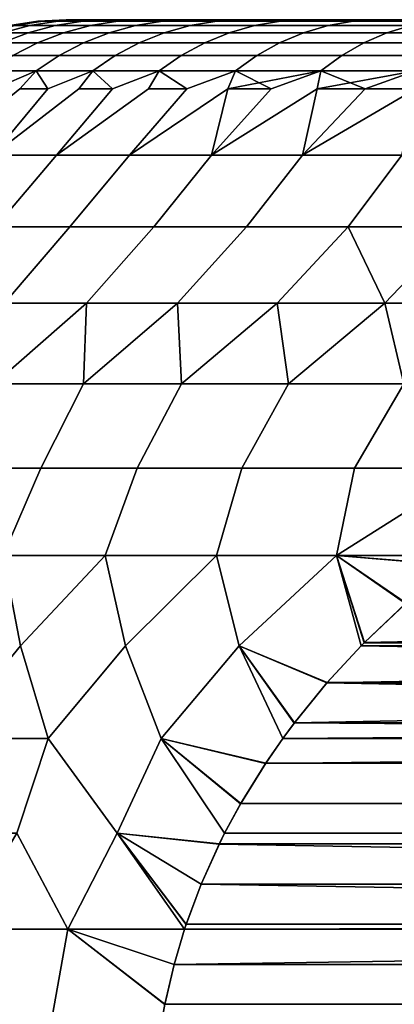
# Model space of a CAD drawing. Header units: metres. Extents: x -109 to 109, y -100 to 58.
# Tile 570 of 642: x 65.69 to 67.04, y 23.43 to 27. Entities that reach past the tile are written whole.
import ezdxf

# ---------------------------------------------------------------- set-up
doc = ezdxf.new("R2010")
doc.units = ezdxf.units.M
doc.layers.add('solid_21_062_100_XXX', color=7, linetype='CONTINUOUS')

msp = doc.modelspace()

# ---------------------------------------------------------------- linework, layer by layer
at = {"layer": 'solid_21_062_100_XXX'}
for points in [[(65.667976, 26.97884, -0.630893), (65.722992, 26.97884, -1.259652), (65.623772, 26.952507, -1.271249), (65.568253, 26.952507, -0.636702)], [(65.722992, 26.97884, 1.259652), (65.667976, 26.97884, 0.630893), (65.568253, 26.952507, 0.636702), (65.623772, 26.952507, 1.271249)], [(65.722992, 26.97884, -1.259652), (65.814461, 26.97884, -1.884148), (65.716087, 26.952507, -1.901495), (65.623772, 26.952507, -1.271249)], [(65.814461, 26.97884, 1.884148), (65.722992, 26.97884, 1.259652), (65.623772, 26.952507, 1.271249), (65.716087, 26.952507, 1.901495)], [(65.751701, 26.994728), (65.769882, 26.994728, -0.624958), (65.667976, 26.97884, -0.630893), (65.64962, 26.97884)], [(65.769882, 26.994728, 0.624958), (65.751701, 26.994728), (65.64962, 26.97884), (65.667976, 26.97884, 0.630893)], [(65.769882, 26.994728, -0.624958), (65.824371, 26.994728, -1.247802), (65.722992, 26.97884, -1.259652), (65.667976, 26.97884, -0.630893)], [(65.824371, 26.994728, 1.247802), (65.769882, 26.994728, 0.624958), (65.667976, 26.97884, 0.630893), (65.722992, 26.97884, 1.259652)], [(65.814461, 26.97884, -1.884148), (65.942093, 26.97884, -2.50227), (65.844894, 26.952507, -2.525306), (65.716087, 26.952507, -1.901495)], [(65.942093, 26.97884, 2.50227), (65.814461, 26.97884, 1.884148), (65.716087, 26.952507, 1.901495), (65.844894, 26.952507, 2.525306)], [(65.824371, 26.994728, -1.247802), (65.914986, 26.994728, -1.866423), (65.814461, 26.97884, -1.884148), (65.722992, 26.97884, -1.259652)], [(65.914986, 26.994728, 1.866423), (65.824371, 26.994728, 1.247802), (65.722992, 26.97884, 1.259652), (65.814461, 26.97884, 1.884148)], [(65.751701, 26.994728), (65.769882, 26.994728, 0.624958), (65.859093, 27, 0.321182), (65.854248, 27)], [(65.751701, 26.994728), (65.854248, 27), (65.859093, 27, -0.321184)], [(65.751701, 26.994728), (65.859093, 27, -0.321184), (65.769882, 26.994728, -0.624958)], [(65.769882, 26.994728, 0.624958), (65.824371, 26.994728, 1.247802), (65.897888, 27, 0.962946), (65.873634, 27, 0.642143)], [(65.769882, 26.994728, 0.624958), (65.873634, 27, 0.642143), (65.859093, 27, 0.321182)], [(65.769882, 26.994728, -0.624958), (65.859093, 27, -0.321184), (65.873634, 27, -0.642147)], [(65.769882, 26.994728, -0.624958), (65.873634, 27, -0.642147), (65.897888, 27, -0.962951)], [(65.769882, 26.994728, -0.624958), (65.897888, 27, -0.962951), (65.824371, 26.994728, -1.247802)], [(65.914986, 26.994728, -1.866423), (66.04142, 26.994728, -2.478729), (65.942093, 26.97884, -2.50227), (65.814461, 26.97884, -1.884148)], [(66.04142, 26.994728, 2.478729), (65.914986, 26.994728, 1.866423), (65.814461, 26.97884, 1.884148), (65.942093, 26.97884, 2.50227)], [(65.824371, 26.994728, 1.247802), (65.914986, 26.994728, 1.866423), (65.975449, 27, 1.60181), (65.931831, 27, 1.282894)], [(65.824371, 26.994728, 1.247802), (65.931831, 27, 1.282894), (65.897888, 27, 0.962946)], [(65.824371, 26.994728, -1.247802), (65.897888, 27, -0.962951), (65.931831, 27, -1.282899)], [(65.824371, 26.994728, -1.247802), (65.931831, 27, -1.282899), (65.975449, 27, -1.601815)], [(65.824371, 26.994728, -1.247802), (65.975449, 27, -1.601815), (65.914986, 26.994728, -1.866423)], [(65.942093, 26.97884, -2.50227), (66.105453, 26.97884, -3.111923), (66.009758, 26.952507, -3.140573), (65.844894, 26.952507, -2.525306)], [(66.105453, 26.97884, 3.111923), (65.942093, 26.97884, 2.50227), (65.844894, 26.952507, 2.525306), (66.009758, 26.952507, 3.140573)], [(87.140907, 27, -0.321182), (65.854248, 27), (65.859093, 27, 0.321182), (87.145752, 27)], [(87.126366, 27, -0.642143), (65.859093, 27, -0.321184), (65.854248, 27), (87.140907, 27, -0.321182)], [(65.873634, 27, 0.642143), (87.140907, 27, 0.321184), (87.145752, 27), (65.859093, 27, 0.321182)], [(87.102112, 27, -0.962946), (65.873634, 27, -0.642147), (65.859093, 27, -0.321184), (87.126366, 27, -0.642143)], [(65.897888, 27, 0.962946), (87.126366, 27, 0.642147), (87.140907, 27, 0.321184), (65.873634, 27, 0.642143)], [(87.068169, 27, -1.282894), (65.897888, 27, -0.962951), (65.873634, 27, -0.642147), (87.102112, 27, -0.962946)], [(65.931831, 27, 1.282894), (87.102112, 27, 0.962951), (87.126366, 27, 0.642147), (65.897888, 27, 0.962946)], [(87.024551, 27, -1.60181), (65.931831, 27, -1.282899), (65.897888, 27, -0.962951), (87.068169, 27, -1.282894)], [(65.914986, 26.994728, 1.866423), (66.04142, 26.994728, 2.478729), (66.091438, 27, 2.234689), (66.028664, 27, 1.919156)], [(65.914986, 26.994728, 1.866423), (66.028664, 27, 1.919156), (65.975449, 27, 1.60181)], [(65.914986, 26.994728, -1.866423), (65.975449, 27, -1.601815), (66.028671, 27, -1.91916)], [(65.914986, 26.994728, -1.866423), (66.028671, 27, -1.91916), (66.091438, 27, -2.234693)], [(65.914986, 26.994728, -1.866423), (66.091438, 27, -2.234693), (66.04142, 26.994728, -2.478729)], [(65.975449, 27, 1.60181), (87.068169, 27, 1.282899), (87.102112, 27, 0.962951), (65.931831, 27, 1.282894)], [(86.971336, 27, -1.919156), (65.975449, 27, -1.601815), (65.931831, 27, -1.282899), (87.024551, 27, -1.60181)], [(66.04142, 26.994728, -2.478729), (66.203239, 26.994728, -3.082648), (66.105453, 26.97884, -3.111923), (65.942093, 26.97884, -2.50227)], [(66.203239, 26.994728, 3.082648), (66.04142, 26.994728, 2.478729), (65.942093, 26.97884, 2.50227), (66.105453, 26.97884, 3.111923)], [(66.028664, 27, 1.919156), (87.024551, 27, 1.601815), (87.068169, 27, 1.282899), (65.975449, 27, 1.60181)], [(86.908562, 27, -2.234689), (66.028671, 27, -1.91916), (65.975449, 27, -1.601815), (86.971336, 27, -1.919156)], [(66.105453, 26.97884, -3.111923), (66.303978, 26.97884, -3.711048), (66.210114, 26.952507, -3.745213), (66.009758, 26.952507, -3.140573)], [(66.303978, 26.97884, 3.711048), (66.105453, 26.97884, 3.111923), (66.009758, 26.952507, 3.140573), (66.210114, 26.952507, 3.745213)], [(66.091438, 27, 2.234689), (86.971329, 27, 1.91916), (87.024551, 27, 1.601815), (66.028664, 27, 1.919156)], [(86.836288, 27, -2.548169), (66.091438, 27, -2.234693), (66.028671, 27, -1.91916), (86.908562, 27, -2.234689)], [(66.04142, 26.994728, 2.478729), (66.163712, 27, 2.548169), (66.091438, 27, 2.234689)], [(66.203239, 26.994728, 3.082648), (66.163712, 27, 2.548169), (66.04142, 26.994728, 2.478729)], [(66.04142, 26.994728, -2.478729), (66.091438, 27, -2.234693), (66.163712, 27, -2.548174)], [(66.04142, 26.994728, -2.478729), (66.163712, 27, -2.548174), (66.245407, 27, -2.859244)], [(66.04142, 26.994728, -2.478729), (66.245407, 27, -2.859244), (66.203239, 26.994728, -3.082648)], [(66.163712, 27, 2.548169), (86.908562, 27, 2.234693), (86.971329, 27, 1.91916), (66.091438, 27, 2.234689)], [(86.754593, 27, -2.859239), (66.163712, 27, -2.548174), (66.091438, 27, -2.234693), (86.836288, 27, -2.548169)], [(66.203239, 26.994728, -3.082648), (66.399902, 26.994728, -3.676136), (66.303978, 26.97884, -3.711048), (66.105453, 26.97884, -3.111923)], [(66.399902, 26.994728, 3.676136), (66.203239, 26.994728, 3.082648), (66.105453, 26.97884, 3.111923), (66.303978, 26.97884, 3.711048)], [(66.245407, 27, 2.859239), (86.836288, 27, 2.548174), (86.908562, 27, 2.234693), (66.163712, 27, 2.548169)], [(66.203239, 26.994728, 3.082648), (66.245407, 27, 2.859239), (66.163712, 27, 2.548169)], [(86.663521, 27, -3.167783), (66.245407, 27, -2.859244), (66.163712, 27, -2.548174), (86.754593, 27, -2.859239)], [(66.203239, 26.994728, 3.082648), (66.336479, 27, 3.167783), (66.245407, 27, 2.859239)], [(66.399902, 26.994728, 3.676136), (66.336479, 27, 3.167783), (66.203239, 26.994728, 3.082648)], [(66.203239, 26.994728, -3.082648), (66.245407, 27, -2.859244), (66.336479, 27, -3.167789)], [(66.203239, 26.994728, -3.082648), (66.336479, 27, -3.167789), (66.436821, 27, -3.473385)], [(66.203239, 26.994728, -3.082648), (66.436821, 27, -3.473385), (66.399902, 26.994728, -3.676136)], [(66.303978, 26.97884, -3.711048), (66.53701, 26.97884, -4.297615), (66.445282, 26.952507, -4.337181), (66.210114, 26.952507, -3.745213)], [(66.53701, 26.97884, 4.297615), (66.303978, 26.97884, 3.711048), (66.210114, 26.952507, 3.745213), (66.445282, 26.952507, 4.337181)], [(66.336479, 27, 3.167783), (86.754593, 27, 2.859244), (86.836288, 27, 2.548174), (66.245407, 27, 2.859239)], [(86.563179, 27, -3.47338), (66.336479, 27, -3.167789), (66.245407, 27, -2.859244), (86.663521, 27, -3.167783)], [(66.399902, 26.994728, -3.676136), (66.630737, 26.994728, -4.257185), (66.53701, 26.97884, -4.297615), (66.303978, 26.97884, -3.711048)], [(66.630737, 26.994728, 4.257185), (66.399902, 26.994728, 3.676136), (66.303978, 26.97884, 3.711048), (66.53701, 26.97884, 4.297615)], [(66.436821, 27, 3.47338), (86.663521, 27, 3.167789), (86.754593, 27, 2.859244), (66.336479, 27, 3.167783)], [(66.399902, 26.994728, 3.676136), (66.436821, 27, 3.47338), (66.336479, 27, 3.167783)], [(86.453651, 27, -3.775829), (66.436821, 27, -3.473385), (66.336479, 27, -3.167789), (86.563179, 27, -3.47338)], [(66.399902, 26.994728, 3.676136), (66.546349, 27, 3.775829), (66.436821, 27, 3.47338)], [(66.630737, 26.994728, 4.257185), (66.546349, 27, 3.775829), (66.399902, 26.994728, 3.676136)], [(66.399902, 26.994728, -3.676136), (66.436821, 27, -3.473385), (66.546356, 27, -3.775835)], [(66.399902, 26.994728, -3.676136), (66.546356, 27, -3.775835), (66.664978, 27, -4.074845)], [(66.399902, 26.994728, -3.676136), (66.664978, 27, -4.074845), (66.630737, 26.994728, -4.257185)], [(66.546349, 27, 3.775829), (86.563179, 27, 3.473385), (86.663521, 27, 3.167789), (66.436821, 27, 3.47338)], [(86.335022, 27, -4.074839), (66.546356, 27, -3.775835), (66.436821, 27, -3.473385), (86.453651, 27, -3.775829)], [(66.53701, 26.97884, -4.297615), (66.803749, 26.97884, -4.869641), (66.714478, 26.952507, -4.914473), (66.445282, 26.952507, -4.337181)], [(66.803749, 26.97884, 4.869641), (66.53701, 26.97884, 4.297615), (66.445282, 26.952507, 4.337181), (66.714478, 26.952507, 4.914473)], [(66.630737, 26.994728, -4.257185), (66.894966, 26.994728, -4.823829), (66.803749, 26.97884, -4.869641), (66.53701, 26.97884, -4.297615)], [(66.894966, 26.994728, 4.823829), (66.630737, 26.994728, 4.257185), (66.53701, 26.97884, 4.297615), (66.803749, 26.97884, 4.869641)], [(66.664978, 27, 4.074839), (86.453644, 27, 3.775835), (86.563179, 27, 3.473385), (66.546349, 27, 3.775829)], [(66.630737, 26.994728, 4.257185), (66.664978, 27, 4.074839), (66.546349, 27, 3.775829)], [(86.207451, 27, -4.370056), (66.664978, 27, -4.074845), (66.546356, 27, -3.775835), (86.335022, 27, -4.074839)], [(66.630737, 26.994728, 4.257185), (66.792549, 27, 4.370056), (66.664978, 27, 4.074839)], [(66.894966, 26.994728, 4.823829), (66.792549, 27, 4.370056), (66.630737, 26.994728, 4.257185)], [(66.630737, 26.994728, -4.257185), (66.664978, 27, -4.074845), (66.792549, 27, -4.370062)], [(66.630737, 26.994728, -4.257185), (66.792549, 27, -4.370062), (66.929008, 27, -4.661346)], [(66.630737, 26.994728, -4.257185), (66.929008, 27, -4.661346), (66.894966, 26.994728, -4.823829)], [(66.792549, 27, 4.370056), (86.335022, 27, 4.074845), (86.453644, 27, 3.775835), (66.664978, 27, 4.074839)], [(86.070992, 27, -4.66134), (66.792549, 27, -4.370062), (66.664978, 27, -4.074845), (86.207451, 27, -4.370056)], [(66.803749, 26.97884, -4.869641), (67.103294, 26.97884, -5.425189), (67.016785, 26.952507, -5.475135), (66.714478, 26.952507, -4.914473)], [(67.103294, 26.97884, 5.425189), (66.803749, 26.97884, 4.869641), (66.714478, 26.952507, 4.914473), (67.016785, 26.952507, 5.475135)], [(66.929008, 27, 4.66134), (86.207451, 27, 4.370062), (86.335022, 27, 4.074845), (66.792549, 27, 4.370056)], [(66.894966, 26.994728, 4.823829), (66.929008, 27, 4.66134), (66.792549, 27, 4.370056)], [(85.925842, 27, -4.94828), (66.929008, 27, -4.661346), (66.792549, 27, -4.370062), (86.070992, 27, -4.66134)], [(66.894966, 26.994728, -4.823829), (67.191696, 26.994728, -5.374151), (67.103294, 26.97884, -5.425189), (66.803749, 26.97884, -4.869641)], [(67.191696, 26.994728, 5.374151), (66.894966, 26.994728, 4.823829), (66.803749, 26.97884, 4.869641), (67.103294, 26.97884, 5.425189)], [(66.894966, 26.994728, 4.823829), (67.074158, 27, 4.94828), (66.929008, 27, 4.66134)], [(67.191696, 26.994728, 5.374151), (67.074158, 27, 4.94828), (66.894966, 26.994728, 4.823829)], [(66.894966, 26.994728, -4.823829), (66.929008, 27, -4.661346), (67.074158, 27, -4.948287)], [(66.894966, 26.994728, -4.823829), (67.074158, 27, -4.948287), (67.227928, 27, -5.23075)], [(66.894966, 26.994728, -4.823829), (67.227928, 27, -5.23075), (67.191696, 26.994728, -5.374151)], [(67.074158, 27, 4.94828), (86.070992, 27, 4.661346), (86.207451, 27, 4.370062), (66.929008, 27, 4.66134)], [(85.772072, 27, -5.230743), (67.074158, 27, -4.948287), (66.929008, 27, -4.661346), (85.925842, 27, -4.94828)], [(67.103294, 26.97884, -5.425189), (67.434639, 26.97884, -5.96238), (67.351181, 26.952507, -6.017272), (67.016785, 26.952507, -5.475135)], [(67.434639, 26.97884, 5.96238), (67.103294, 26.97884, 5.425189), (67.016785, 26.952507, 5.475135), (67.351181, 26.952507, 6.017272)], [(65.623772, 26.952507, -1.271249), (65.716087, 26.952507, -1.901495), (65.620918, 26.916008, -1.918276), (65.527786, 26.916008, -1.282468)], [(65.716087, 26.952507, 1.901495), (65.623772, 26.952507, 1.271249), (65.527786, 26.916008, 1.282468), (65.620918, 26.916008, 1.918276)], [(65.716087, 26.952507, -1.901495), (65.844894, 26.952507, -2.525306), (65.750854, 26.916008, -2.547593), (65.620918, 26.916008, -1.918276)], [(65.844894, 26.952507, 2.525306), (65.716087, 26.952507, 1.901495), (65.620918, 26.916008, 1.918276), (65.750854, 26.916008, 2.547593)], [(65.844894, 26.952507, -2.525306), (66.009758, 26.952507, -3.140573), (65.917175, 26.916008, -3.16829), (65.750854, 26.916008, -2.547593)], [(66.009758, 26.952507, 3.140573), (65.844894, 26.952507, 2.525306), (65.750854, 26.916008, 2.547593), (65.917175, 26.916008, 3.16829)], [(66.009758, 26.952507, -3.140573), (66.210114, 26.952507, -3.745213), (66.119301, 26.916008, -3.778267), (65.917175, 26.916008, -3.16829)], [(66.210114, 26.952507, 3.745213), (66.009758, 26.952507, 3.140573), (65.917175, 26.916008, 3.16829), (66.119301, 26.916008, 3.778267)], [(66.210114, 26.952507, -3.745213), (66.445282, 26.952507, -4.337181), (66.356544, 26.916008, -4.375459), (66.119301, 26.916008, -3.778267)], [(66.445282, 26.952507, 4.337181), (66.210114, 26.952507, 3.745213), (66.119301, 26.916008, 3.778267), (66.356544, 26.916008, 4.375459)], [(66.445282, 26.952507, -4.337181), (66.714478, 26.952507, -4.914473), (66.62812, 26.916008, -4.957845), (66.356544, 26.916008, -4.375459)], [(66.714478, 26.952507, 4.914473), (66.445282, 26.952507, 4.337181), (66.356544, 26.916008, 4.375459), (66.62812, 26.916008, 4.957845)], [(66.714478, 26.952507, -4.914473), (67.016785, 26.952507, -5.475135), (66.93309, 26.916008, -5.523457), (66.62812, 26.916008, -4.957845)], [(67.016785, 26.952507, 5.475135), (66.714478, 26.952507, 4.914473), (66.62812, 26.916008, 4.957845), (66.93309, 26.916008, 5.523457)], [(67.016785, 26.952507, -5.475135), (67.351181, 26.952507, -6.017272), (67.270439, 26.916008, -6.070378), (66.93309, 26.916008, -5.523457)], [(67.351181, 26.952507, 6.017272), (67.016785, 26.952507, 5.475135), (66.93309, 26.916008, 5.523457), (67.270439, 26.916008, 6.070378)], [(65.620918, 26.916008, -1.918276), (65.750854, 26.916008, -2.547593), (65.660988, 26.869734, -2.568893), (65.529953, 26.869734, -1.934315)], [(65.750854, 26.916008, 2.547593), (65.620918, 26.916008, 1.918276), (65.529953, 26.869734, 1.934315), (65.660988, 26.869734, 2.568893)], [(65.750854, 26.916008, -2.547593), (65.917175, 26.916008, -3.16829), (65.82869, 26.869734, -3.19478), (65.660988, 26.869734, -2.568893)], [(65.917175, 26.916008, 3.16829), (65.750854, 26.916008, 2.547593), (65.660988, 26.869734, 2.568893), (65.82869, 26.869734, 3.19478)], [(65.917175, 26.916008, -3.16829), (66.119301, 26.916008, -3.778267), (66.032509, 26.869734, -3.809856), (65.82869, 26.869734, -3.19478)], [(66.119301, 26.916008, 3.778267), (65.917175, 26.916008, 3.16829), (65.82869, 26.869734, 3.19478), (66.032509, 26.869734, 3.809856)], [(66.119301, 26.916008, -3.778267), (66.356544, 26.916008, -4.375459), (66.271736, 26.869734, -4.412041), (66.032509, 26.869734, -3.809856)], [(66.356544, 26.916008, 4.375459), (66.119301, 26.916008, 3.778267), (66.032509, 26.869734, 3.809856), (66.271736, 26.869734, 4.412041)], [(66.356544, 26.916008, -4.375459), (66.62812, 26.916008, -4.957845), (66.545578, 26.869734, -4.999297), (66.271736, 26.869734, -4.412041)], [(66.62812, 26.916008, 4.957845), (66.356544, 26.916008, 4.375459), (66.271736, 26.869734, 4.412041), (66.545578, 26.869734, 4.999297)], [(66.62812, 26.916008, -4.957845), (66.93309, 26.916008, -5.523457), (66.853104, 26.869734, -5.569637), (66.545578, 26.869734, -4.999297)], [(66.93309, 26.916008, 5.523457), (66.62812, 26.916008, 4.957845), (66.545578, 26.869734, 4.999297), (66.853104, 26.869734, 5.569637)], [(66.93309, 26.916008, -5.523457), (67.270439, 26.916008, -6.070378), (67.193275, 26.869734, -6.121131), (66.853104, 26.869734, -5.569637)], [(67.270439, 26.916008, 6.070378), (66.93309, 26.916008, 5.523457), (66.853104, 26.869734, 5.569637), (67.193275, 26.869734, 6.121131)], [(65.660988, 26.869734, -2.568893), (65.82869, 26.869734, -3.19478), (65.745255, 26.814177, -3.219759), (65.576241, 26.814177, -2.588979)], [(65.82869, 26.869734, 3.19478), (65.660988, 26.869734, 2.568893), (65.576241, 26.814177, 2.588979), (65.745255, 26.814177, 3.219759)], [(65.82869, 26.869734, -3.19478), (66.032509, 26.869734, -3.809856), (65.950661, 26.814177, -3.839644), (65.745255, 26.814177, -3.219759)], [(66.032509, 26.869734, 3.809856), (65.82869, 26.869734, 3.19478), (65.745255, 26.814177, 3.219759), (65.950661, 26.814177, 3.839644)], [(66.032509, 26.869734, -3.809856), (66.271736, 26.869734, -4.412041), (66.191765, 26.814177, -4.446537), (65.950661, 26.814177, -3.839644)], [(66.271736, 26.869734, 4.412041), (66.032509, 26.869734, 3.809856), (65.950661, 26.814177, 3.839644), (66.191765, 26.814177, 4.446537)], [(66.271736, 26.869734, -4.412041), (66.545578, 26.869734, -4.999297), (66.467751, 26.814177, -5.038385), (66.191765, 26.814177, -4.446537)], [(66.545578, 26.869734, 4.999297), (66.271736, 26.869734, 4.412041), (66.191765, 26.814177, 4.446537), (66.467751, 26.814177, 5.038385)], [(66.545578, 26.869734, -4.999297), (66.853104, 26.869734, -5.569637), (66.777679, 26.814177, -5.613184), (66.467751, 26.814177, -5.038385)], [(66.853104, 26.869734, 5.569637), (66.545578, 26.869734, 4.999297), (66.467751, 26.814177, 5.038385), (66.777679, 26.814177, 5.613184)], [(66.853104, 26.869734, -5.569637), (67.193275, 26.869734, -6.121131), (67.120506, 26.814177, -6.16899), (66.777679, 26.814177, -5.613184)], [(67.193275, 26.869734, 6.121131), (66.853104, 26.869734, 5.569637), (66.777679, 26.814177, 5.613184), (67.120506, 26.814177, 6.16899)], [(65.745255, 26.814177, -3.219759), (65.685791, 26.75, -3.302337), (65.390594, 26.509626, -3.200565), (65.592682, 26.75, -2.980426)], [(65.745255, 26.814177, 3.219759), (65.592682, 26.75, 2.980426), (65.390594, 26.509626, 3.200565), (65.685791, 26.75, 3.302337)], [(65.576241, 26.814177, -2.588979), (65.745255, 26.814177, -3.219759), (65.592682, 26.75, -2.980426), (65.509155, 26.75, -2.655897)], [(65.745255, 26.814177, 3.219759), (65.576241, 26.814177, 2.588979), (65.592682, 26.75, 2.980426)], [(65.950661, 26.814177, -3.839644), (65.900414, 26.75, -3.937177), (65.587524, 26.509626, -3.81844), (65.788399, 26.75, -3.621348)], [(65.950661, 26.814177, 3.839644), (65.788399, 26.75, 3.621348), (65.587524, 26.509626, 3.81844), (65.900414, 26.75, 3.937177)], [(65.745255, 26.814177, -3.219759), (65.950661, 26.814177, -3.839644), (65.788399, 26.75, -3.621348), (65.685791, 26.75, -3.302337)], [(65.745255, 26.814177, 3.219759), (65.685791, 26.75, 3.302337), (65.788399, 26.75, 3.621348)], [(65.950661, 26.814177, 3.839644), (65.745255, 26.814177, 3.219759), (65.788399, 26.75, 3.621348)], [(66.191765, 26.814177, -4.446537), (66.152275, 26.75, -4.558188), (65.818794, 26.509626, -4.4243), (66.021744, 26.75, -4.249549)], [(66.191765, 26.814177, 4.446537), (66.021744, 26.75, 4.249549), (65.818794, 26.509626, 4.4243), (66.152275, 26.75, 4.558188)], [(65.950661, 26.814177, -3.839644), (66.191765, 26.814177, -4.446537), (66.021744, 26.75, -4.249549), (65.900414, 26.75, -3.937177)], [(65.950661, 26.814177, 3.839644), (65.900414, 26.75, 3.937177), (66.021744, 26.75, 4.249549)], [(66.191765, 26.814177, 4.446537), (65.950661, 26.814177, 3.839644), (66.021744, 26.75, 4.249549)], [(66.467751, 26.814177, -5.038385), (66.440475, 26.75, -5.163188), (66.083672, 26.509626, -5.01624), (66.291893, 26.75, -4.862824)], [(66.467751, 26.814177, 5.038385), (66.291893, 26.75, 4.862824), (66.083672, 26.509626, 5.01624), (66.440475, 26.75, 5.163188)], [(66.191765, 26.814177, -4.446537), (66.467751, 26.814177, -5.038385), (66.291893, 26.75, -4.862824), (66.152275, 26.75, -4.558188)], [(66.191765, 26.814177, 4.446537), (66.152275, 26.75, 4.558188), (66.291893, 26.75, 4.862824)], [(66.467751, 26.814177, 5.038385), (66.191765, 26.814177, 4.446537), (66.291893, 26.75, 4.862824)], [(66.777679, 26.814177, -5.613184), (66.764015, 26.75, -5.750053), (66.381317, 26.509626, -5.592396), (66.5979, 26.75, -5.459018)], [(66.777679, 26.814177, 5.613184), (66.5979, 26.75, 5.459018), (66.381317, 26.509626, 5.592396), (66.764015, 26.75, 5.750053)], [(66.777679, 26.814177, -5.613184), (66.5979, 26.75, -5.459018), (66.440475, 26.75, -5.163188)], [(66.467751, 26.814177, -5.038385), (66.777679, 26.814177, -5.613184), (66.440475, 26.75, -5.163188)], [(66.467751, 26.814177, 5.038385), (66.440475, 26.75, 5.163188), (66.5979, 26.75, 5.459018)], [(66.777679, 26.814177, 5.613184), (66.467751, 26.814177, 5.038385), (66.5979, 26.75, 5.459018)], [(67.120506, 26.814177, -6.16899), (67.12175, 26.75, -6.316722), (66.710808, 26.509626, -6.150958), (66.938683, 26.75, -6.036038)], [(67.120506, 26.814177, -6.16899), (66.938683, 26.75, -6.036038), (66.764015, 26.75, -5.750053)], [(66.777679, 26.814177, -5.613184), (67.120506, 26.814177, -6.16899), (66.764015, 26.75, -5.750053)], [(66.777679, 26.814177, 5.613184), (66.764015, 26.75, 5.750053), (66.938683, 26.75, 6.036038)], [(67.120506, 26.814177, 6.16899), (66.777679, 26.814177, 5.613184), (66.938683, 26.75, 6.036038)], [(67.120506, 26.814177, 6.16899), (66.938683, 26.75, 6.036038), (67.12175, 26.75, 6.316722)], [(65.587524, 26.509626, -3.81844), (65.390594, 26.509626, -3.200565), (65.685791, 26.75, -3.302337), (65.788399, 26.75, -3.621348)], [(65.390594, 26.509626, 3.200565), (65.587524, 26.509626, 3.81844), (65.788399, 26.75, 3.621348), (65.685791, 26.75, 3.302337)], [(65.818794, 26.509626, -4.4243), (65.587524, 26.509626, -3.81844), (65.900414, 26.75, -3.937177), (66.021744, 26.75, -4.249549)], [(65.587524, 26.509626, 3.81844), (65.818794, 26.509626, 4.4243), (66.021744, 26.75, 4.249549), (65.900414, 26.75, 3.937177)], [(66.083672, 26.509626, -5.01624), (65.818794, 26.509626, -4.4243), (66.152275, 26.75, -4.558188), (66.291893, 26.75, -4.862824)], [(65.818794, 26.509626, 4.4243), (66.083672, 26.509626, 5.01624), (66.291893, 26.75, 4.862824), (66.152275, 26.75, 4.558188)], [(66.381317, 26.509626, -5.592396), (66.083672, 26.509626, -5.01624), (66.440475, 26.75, -5.163188), (66.5979, 26.75, -5.459018)], [(66.083672, 26.509626, 5.01624), (66.381317, 26.509626, 5.592396), (66.440475, 26.75, 5.163188)], [(66.710808, 26.509626, -6.150958), (66.381317, 26.509626, -5.592396), (66.764015, 26.75, -5.750053)], [(66.381317, 26.509626, 5.592396), (66.5979, 26.75, 5.459018), (66.440475, 26.75, 5.163188)], [(66.381317, 26.509626, 5.592396), (66.710808, 26.509626, 6.150958), (66.764015, 26.75, 5.750053)], [(67.071091, 26.509626, -6.690166), (66.710808, 26.509626, -6.150958), (67.12175, 26.75, -6.316722)], [(66.710808, 26.509626, -6.150958), (66.764015, 26.75, -5.750053), (66.938683, 26.75, -6.036038)], [(66.710808, 26.509626, 6.150958), (66.938683, 26.75, 6.036038), (66.764015, 26.75, 5.750053)], [(66.710808, 26.509626, 6.150958), (67.071091, 26.509626, 6.690166), (67.12175, 26.75, 6.316722), (66.938683, 26.75, 6.036038)], [(65.587524, 26.509626, -3.81844), (65.818794, 26.509626, -4.4243), (65.597832, 26.249126, -4.515825), (65.361778, 26.249126, -3.897431)], [(65.818794, 26.509626, 4.4243), (65.587524, 26.509626, 3.81844), (65.361778, 26.249126, 3.897431), (65.597832, 26.249126, 4.515825)], [(65.818794, 26.509626, -4.4243), (66.083672, 26.509626, -5.01624), (65.868187, 26.249126, -5.12001), (65.597832, 26.249126, -4.515825)], [(66.083672, 26.509626, 5.01624), (65.818794, 26.509626, 4.4243), (65.597832, 26.249126, 4.515825), (65.868187, 26.249126, 5.12001)], [(66.083672, 26.509626, -5.01624), (66.381317, 26.509626, -5.592396), (66.171997, 26.249126, -5.708085), (65.868187, 26.249126, -5.12001)], [(66.381317, 26.509626, 5.592396), (66.083672, 26.509626, 5.01624), (65.868187, 26.249126, 5.12001), (66.171997, 26.249126, 5.708085)], [(66.381317, 26.509626, -5.592396), (66.710808, 26.509626, -6.150958), (66.508301, 26.249126, -6.278201), (66.171997, 26.249126, -5.708085)], [(66.710808, 26.509626, 6.150958), (66.381317, 26.509626, 5.592396), (66.171997, 26.249126, 5.708085), (66.508301, 26.249126, 6.278201)], [(66.710808, 26.509626, -6.150958), (67.071091, 26.509626, -6.690166), (66.876038, 26.249126, -6.828563), (66.508301, 26.249126, -6.278201)], [(67.071091, 26.509626, 6.690166), (66.710808, 26.509626, 6.150958), (66.508301, 26.249126, 6.278201), (66.876038, 26.249126, 6.828563)], [(67.071091, 26.509626, -6.690166), (67.461052, 26.509626, -7.208323), (67.274063, 26.249126, -7.35744), (66.876038, 26.249126, -6.828563)], [(67.461052, 26.509626, 7.208323), (67.071091, 26.509626, 6.690166), (66.876038, 26.249126, 6.828563), (67.274063, 26.249126, 7.35744)], [(65.868187, 26.249126, -5.12001), (65.630325, 25.972372, -5.132669), (65.365105, 25.972372, -4.528612), (65.597832, 26.249126, -4.515825)], [(65.365166, 25.972372, 4.52876), (65.630402, 25.972372, 5.132828), (65.868187, 26.249126, 5.12001), (65.597832, 26.249126, 4.515825)], [(66.171997, 26.249126, -5.708085), (65.928276, 25.972372, -5.721266), (65.630325, 25.972372, -5.132669), (65.868187, 26.249126, -5.12001)], [(65.630402, 25.972372, 5.132828), (65.928368, 25.972372, 5.721435), (66.171997, 26.249126, 5.708085), (65.868187, 26.249126, 5.12001)], [(66.508301, 26.249126, -6.278201), (66.25808, 25.972372, -6.29263), (65.928276, 25.972372, -5.721266), (66.171997, 26.249126, -5.708085)], [(65.928368, 25.972372, 5.721435), (66.258186, 25.972372, 6.292807), (66.508301, 26.249126, 6.278201), (66.171997, 26.249126, 5.708085)], [(66.876038, 26.249126, -6.828563), (66.618729, 25.972372, -6.845041), (66.25808, 25.972372, -6.29263), (66.508301, 26.249126, -6.278201)], [(66.258186, 25.972372, 6.292807), (66.618851, 25.972372, 6.845224), (66.876038, 26.249126, 6.828563), (66.508301, 26.249126, 6.278201)], [(66.876038, 26.249126, -6.828563), (67.00914, 25.972372, -7.376833), (66.660675, 25.68075, -7.247833), (66.618729, 25.972372, -6.845041)], [(66.618851, 25.972372, 6.845224), (67.009285, 25.972372, 7.377022), (67.274063, 26.249126, 7.35744), (66.876038, 26.249126, 6.828563)], [(66.876038, 26.249126, -6.828563), (67.274063, 26.249126, -7.35744), (67.00914, 25.972372, -7.376833)], [(67.274063, 26.249126, -7.35744), (67.428131, 25.972372, -7.886407), (67.078949, 25.68075, -7.783777), (67.00914, 25.972372, -7.376833)], [(67.009285, 25.972372, 7.377022), (67.428299, 25.972372, 7.886599), (67.701111, 26.249126, 7.863168), (67.274063, 26.249126, 7.35744)], [(65.593254, 25.68075, 5.512374), (65.928368, 25.972372, 5.721435), (65.630402, 25.972372, 5.132828)], [(65.593254, 25.68075, 5.512374), (65.916672, 25.68075, 6.110361), (65.928368, 25.972372, 5.721435)], [(65.928276, 25.972372, -5.721266), (65.916679, 25.68075, -6.110381), (65.593262, 25.68075, -5.512393)], [(65.630325, 25.972372, -5.132669), (65.928276, 25.972372, -5.721266), (65.593262, 25.68075, -5.512393)], [(65.916672, 25.68075, 6.110361), (66.258186, 25.972372, 6.292807), (65.928368, 25.972372, 5.721435)], [(65.916672, 25.68075, 6.110361), (66.272835, 25.68075, 6.689437), (66.258186, 25.972372, 6.292807)], [(66.25808, 25.972372, -6.29263), (66.27285, 25.68075, -6.689458), (65.916679, 25.68075, -6.110381)], [(65.928276, 25.972372, -5.721266), (66.25808, 25.972372, -6.29263), (65.916679, 25.68075, -6.110381)], [(66.25808, 25.972372, -6.29263), (66.618729, 25.972372, -6.845041), (66.27285, 25.68075, -6.689458)], [(66.272835, 25.68075, 6.689437), (66.618851, 25.972372, 6.845224), (66.258186, 25.972372, 6.292807)], [(66.272835, 25.68075, 6.689437), (66.66066, 25.68075, 7.247811), (66.618851, 25.972372, 6.845224)], [(66.618729, 25.972372, -6.845041), (66.660675, 25.68075, -7.247833), (66.27285, 25.68075, -6.689458)], [(66.66066, 25.68075, 7.247811), (67.009285, 25.972372, 7.377022), (66.618851, 25.972372, 6.845224)], [(66.66066, 25.68075, 7.247811), (67.078926, 25.68075, 7.783754), (67.009285, 25.972372, 7.377022)], [(67.00914, 25.972372, -7.376833), (67.078949, 25.68075, -7.783777), (66.660675, 25.68075, -7.247833)], [(67.078926, 25.68075, 7.783754), (67.428299, 25.972372, 7.886599), (67.009285, 25.972372, 7.377022)], [(65.761856, 25.375717, 6.200069), (65.916672, 25.68075, 6.110361), (65.593254, 25.68075, 5.512374), (65.443649, 25.375717, 5.612991)], [(65.593262, 25.68075, -5.512393), (65.916679, 25.68075, -6.110381), (65.761879, 25.375717, -6.200109), (65.443665, 25.375717, -5.613029)], [(65.761856, 25.375717, 6.200069), (66.111206, 25.375717, 6.769165), (66.272835, 25.68075, 6.689437), (65.916672, 25.68075, 6.110361)], [(65.916679, 25.68075, -6.110381), (66.27285, 25.68075, -6.689458), (66.111237, 25.375717, -6.769207), (65.761879, 25.375717, -6.200109)], [(66.111206, 25.375717, 6.769165), (66.490685, 25.375717, 7.318627), (66.66066, 25.68075, 7.247811), (66.272835, 25.68075, 6.689437)], [(66.660675, 25.68075, -7.247833), (66.490723, 25.375717, -7.318672), (66.111237, 25.375717, -6.769207), (66.27285, 25.68075, -6.689458)], [(66.490685, 25.375717, 7.318627), (66.8992, 25.375717, 7.846864), (67.078926, 25.68075, 7.783754), (66.66066, 25.68075, 7.247811)], [(67.078949, 25.68075, -7.783777), (66.899239, 25.375717, -7.84691), (66.490723, 25.375717, -7.318672), (66.660675, 25.68075, -7.247833)], [(66.8992, 25.375717, 7.846864), (67.335556, 25.375717, 8.352343), (67.52636, 25.68075, 8.295609), (67.078926, 25.68075, 7.783754)], [(67.526375, 25.68075, -8.295631), (67.335602, 25.375717, -8.352389), (66.899239, 25.375717, -7.84691), (67.078949, 25.68075, -7.783777)], [(65.761879, 25.375717, -6.200109), (65.625687, 25.0588, -6.278055), (65.289948, 25.0588, -5.656803), (65.443665, 25.375717, -5.613029)], [(65.289955, 25.0588, 5.656827), (65.625702, 25.0588, 6.278084), (65.761856, 25.375717, 6.200069), (65.443649, 25.375717, 5.612991)], [(65.761879, 25.375717, -6.200109), (66.111237, 25.375717, -6.769207), (65.995811, 25.0588, -6.87945), (65.625687, 25.0588, -6.278055)], [(65.625702, 25.0588, 6.278084), (65.995834, 25.0588, 6.879483), (66.111206, 25.375717, 6.769165), (65.761856, 25.375717, 6.200069)], [(66.111237, 25.375717, -6.769207), (66.490723, 25.375717, -7.318672), (66.39917, 25.0588, -7.459086), (65.995811, 25.0588, -6.87945)], [(66.3992, 25.0588, 7.459123), (66.490685, 25.375717, 7.318627), (66.111206, 25.375717, 6.769165), (65.995834, 25.0588, 6.879483)], [(66.490723, 25.375717, -7.318672), (66.899239, 25.375717, -7.84691), (66.834473, 25.0588, -8.015131), (66.39917, 25.0588, -7.459086)], [(66.834503, 25.0588, 8.01517), (66.8992, 25.375717, 7.846864), (66.490685, 25.375717, 7.318627), (66.3992, 25.0588, 7.459123)], [(67.335602, 25.375717, -8.352389), (67.299126, 25.059128, -8.544278), (67.254593, 25.025074, -8.518569), (66.834473, 25.0588, -8.015131)], [(66.899239, 25.375717, -7.84691), (67.335602, 25.375717, -8.352389), (66.834473, 25.0588, -8.015131)], [(67.299095, 25.059116, 8.544264), (67.335556, 25.375717, 8.352343), (66.8992, 25.375717, 7.846864), (66.834503, 25.0588, 8.01517)], [(65.413834, 24.395704, 6.400699), (65.688148, 24.731583, 6.64491), (65.625702, 25.0588, 6.278084), (65.339706, 24.731583, 6.041434)], [(65.625687, 25.0588, -6.278055), (65.688171, 24.731583, -6.644956), (65.413841, 24.395704, -6.400707), (65.339729, 24.731583, -6.041475)], [(65.625687, 25.0588, -6.278055), (65.995811, 25.0588, -6.87945), (65.688171, 24.731583, -6.644956)], [(65.688148, 24.731583, 6.64491), (65.995834, 25.0588, 6.879483), (65.625702, 25.0588, 6.278084)], [(65.789581, 24.395704, 7.011343), (66.069183, 24.731583, 7.228351), (65.995834, 25.0588, 6.879483), (65.688148, 24.731583, 6.64491)], [(65.995811, 25.0588, -6.87945), (66.069214, 24.731583, -7.228401), (65.789589, 24.395704, -7.011353), (65.688171, 24.731583, -6.644956)], [(65.995811, 25.0588, -6.87945), (66.39917, 25.0588, -7.459086), (66.069214, 24.731583, -7.228401)], [(66.069183, 24.731583, 7.228351), (66.3992, 25.0588, 7.459123), (65.995834, 25.0588, 6.879483)], [(66.198929, 24.395704, 7.599994), (66.481667, 24.731583, 7.789998), (66.3992, 25.0588, 7.459123), (66.069183, 24.731583, 7.228351)], [(66.39917, 25.0588, -7.459086), (66.481712, 24.731583, -7.790051), (66.198936, 24.395704, -7.600005), (66.069214, 24.731583, -7.228401)], [(66.39917, 25.0588, -7.459086), (66.834473, 25.0588, -8.015131), (66.481712, 24.731583, -7.790051)], [(66.481667, 24.731583, 7.789998), (66.834503, 25.0588, 8.01517), (66.3992, 25.0588, 7.459123)], [(66.799721, 24.597343, 8.255949), (66.923958, 24.731579, 8.327676), (66.834503, 25.0588, 8.01517), (66.481667, 24.731583, 7.789998)], [(66.834473, 25.0588, -8.015131), (66.923965, 24.731588, -8.327681), (66.800758, 24.598532, -8.256548), (66.481712, 24.731583, -7.790051)], [(66.834473, 25.0588, -8.015131), (66.935387, 24.743155, -8.334273), (66.923965, 24.731588, -8.327681)], [(66.834473, 25.0588, -8.015131), (67.086403, 24.885649, -8.421466), (66.935387, 24.743155, -8.334273)], [(66.834473, 25.0588, -8.015131), (67.254593, 25.025074, -8.518569), (67.086403, 24.885649, -8.421466)], [(67.252785, 25.02367, 8.517525), (67.299095, 25.059116, 8.544264), (66.834503, 25.0588, 8.01517)], [(67.084862, 24.884281, 8.420575), (67.252785, 25.02367, 8.517525), (66.834503, 25.0588, 8.01517)], [(66.934044, 24.741802, 8.3335), (67.084862, 24.884281, 8.420575), (66.834503, 25.0588, 8.01517)], [(66.923958, 24.731579, 8.327676), (66.934044, 24.741802, 8.3335), (66.834503, 25.0588, 8.01517)], [(74.065437, 24.742329, 12.450809), (67.084862, 24.884281, 8.420575), (66.934044, 24.741802, 8.3335)], [(73.914177, 24.885132, -12.36348), (66.935387, 24.743155, -8.334273), (67.086403, 24.885649, -8.421466)], [(73.914177, 24.885132, -12.36348), (74.065086, 24.742682, -12.450607), (66.935387, 24.743155, -8.334273)], [(65.413834, 24.395704, 6.400699), (65.789581, 24.395704, 7.011343), (65.688148, 24.731583, 6.64491)], [(65.688171, 24.731583, -6.644956), (65.789589, 24.395704, -7.011353), (65.413841, 24.395704, -6.400707)], [(66.039505, 24.052845, 7.528342), (66.198929, 24.395704, 7.599994), (66.069183, 24.731583, 7.228351), (65.789581, 24.395704, 7.011343)], [(66.069214, 24.731583, -7.228401), (66.198936, 24.395704, -7.600005), (66.039497, 24.052845, -7.528329), (65.789589, 24.395704, -7.011353)], [(66.577049, 24.305687, 8.127388), (66.639328, 24.395542, 8.163342), (66.481667, 24.731583, 7.789998), (66.198929, 24.395704, 7.599994)], [(66.481712, 24.731583, -7.790051), (66.639351, 24.395584, -8.163359), (66.577721, 24.306692, -8.127776), (66.198936, 24.395704, -7.600005)], [(66.681007, 24.451714, 8.187409), (66.799721, 24.597343, 8.255949), (66.481667, 24.731583, 7.789998)], [(66.639328, 24.395542, 8.163342), (66.681007, 24.451714, 8.187409), (66.481667, 24.731583, 7.789998)], [(66.481712, 24.731583, -7.790051), (66.681862, 24.452833, -8.1879), (66.639351, 24.395584, -8.163359)], [(66.481712, 24.731583, -7.790051), (66.800758, 24.598532, -8.256548), (66.681862, 24.452833, -8.1879)], [(74.076035, 24.731586, 12.45693), (66.923958, 24.731579, 8.327676), (66.799721, 24.597343, 8.255949)], [(74.076035, 24.731586, 12.45693), (66.799721, 24.597343, 8.255949), (74.19986, 24.59782, 12.52842)], [(74.199577, 24.598143, -12.528258), (66.800758, 24.598532, -8.256548), (66.923965, 24.731588, -8.327681)], [(74.065437, 24.742329, 12.450809), (66.934044, 24.741802, 8.3335), (66.923958, 24.731579, 8.327676)], [(74.065437, 24.742329, 12.450809), (66.923958, 24.731579, 8.327676), (74.076035, 24.731586, 12.45693)], [(74.076035, 24.731586, -12.45693), (66.923965, 24.731588, -8.327681), (66.935387, 24.743155, -8.334273)], [(74.199577, 24.598143, -12.528258), (66.923965, 24.731588, -8.327681), (74.076035, 24.731586, -12.45693)], [(74.065086, 24.742682, -12.450607), (74.076035, 24.731586, -12.45693), (66.935387, 24.743155, -8.334273)], [(74.318657, 24.452154, 12.597008), (66.799721, 24.597343, 8.255949), (66.681007, 24.451714, 8.187409)], [(74.199577, 24.598143, -12.528258), (66.681862, 24.452833, -8.1879), (66.800758, 24.598532, -8.256548)], [(74.199577, 24.598143, -12.528258), (74.318428, 24.452452, -12.596876), (66.681862, 24.452833, -8.1879)], [(74.19986, 24.59782, 12.52842), (66.799721, 24.597343, 8.255949), (74.318657, 24.452154, 12.597008)], [(74.318657, 24.452154, 12.597008), (66.639328, 24.395542, 8.163342), (66.577049, 24.305687, 8.127388), (74.360664, 24.395557, 12.621261)], [(74.318657, 24.452154, 12.597008), (66.681007, 24.451714, 8.187409), (66.639328, 24.395542, 8.163342)], [(74.360664, 24.395557, -12.621262), (66.639351, 24.395584, -8.163359), (66.681862, 24.452833, -8.1879)], [(74.318428, 24.452452, -12.596876), (74.360664, 24.395557, -12.621262), (66.681862, 24.452833, -8.1879)], [(65.789589, 24.395704, -7.011353), (65.675522, 24.052845, -6.994896), (65.33873, 24.052845, -6.443901), (65.413841, 24.395704, -6.400707)], [(65.33873, 24.052845, 6.443908), (65.675529, 24.052845, 6.994906), (65.789581, 24.395704, 7.011343), (65.413834, 24.395704, 6.400699)], [(65.789589, 24.395704, -7.011353), (66.039497, 24.052845, -7.528329), (65.859779, 23.704718, -7.381768), (65.675522, 24.052845, -6.994896)], [(65.859772, 23.704718, 7.381757), (66.039505, 24.052845, 7.528342), (65.789581, 24.395704, 7.011343), (65.675529, 24.052845, 6.994906)], [(66.198936, 24.395704, -7.600005), (66.428864, 24.052691, -8.041832), (66.409615, 24.014231, -8.030719), (66.039497, 24.052845, -7.528329)], [(66.409218, 24.013416, 8.030491), (66.428871, 24.052713, 8.04184), (66.198929, 24.395704, 7.599994), (66.039505, 24.052845, 7.528342)], [(66.486778, 24.159525, 8.075268), (66.577049, 24.305687, 8.127388), (66.198929, 24.395704, 7.599994)], [(66.428871, 24.052713, 8.04184), (66.486778, 24.159525, 8.075268), (66.198929, 24.395704, 7.599994)], [(66.198936, 24.395704, -7.600005), (66.487251, 24.160358, -8.075544), (66.428864, 24.052691, -8.041832)], [(66.198936, 24.395704, -7.600005), (66.577721, 24.306692, -8.127776), (66.487251, 24.160358, -8.075544)], [(74.360664, 24.395557, 12.621261), (66.577049, 24.305687, 8.127388), (74.422684, 24.306087, 12.657067)], [(74.360664, 24.395557, -12.621262), (74.422501, 24.306366, -12.65696), (66.577721, 24.306692, -8.127776), (66.639351, 24.395584, -8.163359)], [(74.422684, 24.306087, 12.657067), (66.577049, 24.305687, 8.127388), (66.486778, 24.159525, 8.075268), (74.513039, 24.159851, 12.709233)], [(74.512886, 24.160112, -12.709147), (66.487251, 24.160358, -8.075544), (66.577721, 24.306692, -8.127776), (74.422501, 24.306366, -12.65696)], [(74.512886, 24.160112, -12.709147), (74.571136, 24.0527, -12.742775), (66.428864, 24.052691, -8.041832), (66.487251, 24.160358, -8.075544)], [(74.571136, 24.052698, 12.742775), (74.513039, 24.159851, 12.709233), (66.486778, 24.159525, 8.075268), (66.428871, 24.052713, 8.04184)], [(65.468163, 23.704718, 6.782579), (65.859772, 23.704718, 7.381757), (65.675529, 24.052845, 6.994906)], [(65.675522, 24.052845, -6.994896), (65.859779, 23.704718, -7.381768), (65.46817, 23.704718, -6.782587)], [(65.859772, 23.704718, 7.381757), (66.283508, 23.704664, 7.957914), (66.289383, 23.722349, 7.961305), (66.039505, 24.052845, 7.528342)], [(66.039497, 24.052845, -7.528329), (66.283508, 23.704659, -7.957913), (66.245781, 23.57752, -7.936131), (65.859779, 23.704718, -7.381768)], [(66.039497, 24.052845, -7.528329), (66.289566, 23.722887, -7.961409), (66.283508, 23.704659, -7.957913)], [(66.039497, 24.052845, -7.528329), (66.344002, 23.868496, -7.992838), (66.289566, 23.722887, -7.961409)], [(66.039497, 24.052845, -7.528329), (66.409615, 24.014231, -8.030719), (66.344002, 23.868496, -7.992838)], [(66.343681, 23.867716, 7.992652), (66.409218, 24.013416, 8.030491), (66.039505, 24.052845, 7.528342)], [(66.289383, 23.722349, 7.961305), (66.343681, 23.867716, 7.992652), (66.039505, 24.052845, 7.528342)], [(74.59063, 24.013731, 12.754031), (74.571136, 24.052698, 12.742775), (66.428871, 24.052713, 8.04184), (66.409218, 24.013416, 8.030491)], [(74.571136, 24.0527, -12.742775), (74.590515, 24.013971, -12.753963), (66.409615, 24.014231, -8.030719), (66.428864, 24.052691, -8.041832)], [(74.710541, 23.72257, 12.823262), (74.656189, 23.868032, 12.791882), (66.409218, 24.013416, 8.030491), (66.343681, 23.867716, 7.992652)], [(74.656105, 23.868244, -12.791831), (66.344002, 23.868496, -7.992838), (66.409615, 24.014231, -8.030719), (74.590515, 24.013971, -12.753963)], [(74.59063, 24.013731, 12.754031), (66.409218, 24.013416, 8.030491), (74.656189, 23.868032, 12.791882)], [(74.710541, 23.72257, 12.823262), (66.343681, 23.867716, 7.992652), (66.289383, 23.722349, 7.961305)], [(74.71048, 23.722746, -12.823228), (66.289566, 23.722887, -7.961409), (66.344002, 23.868496, -7.992838), (74.656105, 23.868244, -12.791831)], [(74.710541, 23.72257, 12.823262), (66.283508, 23.704664, 7.957914), (66.245689, 23.577173, 7.936079), (74.716492, 23.70466, 12.826696)], [(74.71048, 23.722746, -12.823228), (74.716492, 23.70466, -12.826696), (66.283508, 23.704659, -7.957913), (66.289566, 23.722887, -7.961409)], [(74.710541, 23.72257, 12.823262), (66.289383, 23.722349, 7.961305), (66.283508, 23.704664, 7.957914)], [(65.859779, 23.704718, -7.381768), (65.79805, 23.353065, -7.358255), (65.42675, 23.353065, -6.786667), (65.46817, 23.704718, -6.782587)], [(65.42675, 23.353065, 6.786666), (65.79805, 23.353065, 7.358254), (65.859772, 23.704718, 7.381757), (65.468163, 23.704718, 6.782579)], [(66.212296, 23.432775, -7.916797), (66.198044, 23.353024, -7.908571), (65.79805, 23.353065, -7.358255), (65.859779, 23.704718, -7.381768)], [(65.79805, 23.353065, 7.358254), (66.198051, 23.353029, 7.908572), (66.21225, 23.432558, 7.916772), (65.859772, 23.704718, 7.381757)], [(66.245689, 23.577173, 7.936079), (66.283508, 23.704664, 7.957914), (65.859772, 23.704718, 7.381757)], [(66.21225, 23.432558, 7.916772), (66.245689, 23.577173, 7.936079), (65.859772, 23.704718, 7.381757)], [(65.859779, 23.704718, -7.381768), (66.245781, 23.57752, -7.936131), (66.212296, 23.432775, -7.916797)], [(74.716492, 23.70466, 12.826696), (66.245689, 23.577173, 7.936079), (74.754272, 23.577316, 12.84851)], [(74.716492, 23.70466, -12.826696), (74.754234, 23.577467, -12.848487), (66.245781, 23.57752, -7.936131), (66.283508, 23.704659, -7.957913)], [(74.754272, 23.577316, 12.84851), (66.245689, 23.577173, 7.936079), (66.21225, 23.432558, 7.916772), (74.787727, 23.432655, 12.867826)], [(74.754234, 23.577467, -12.848487), (74.787704, 23.432779, -12.867812), (66.212296, 23.432775, -7.916797), (66.245781, 23.57752, -7.936131)], [(74.787704, 23.432779, -12.867812), (74.801949, 23.353027, -12.876038), (66.198044, 23.353024, -7.908571), (66.212296, 23.432775, -7.916797)]]:
    msp.add_3dface(points, dxfattribs=at)

doc.saveas('drawing.dxf')
